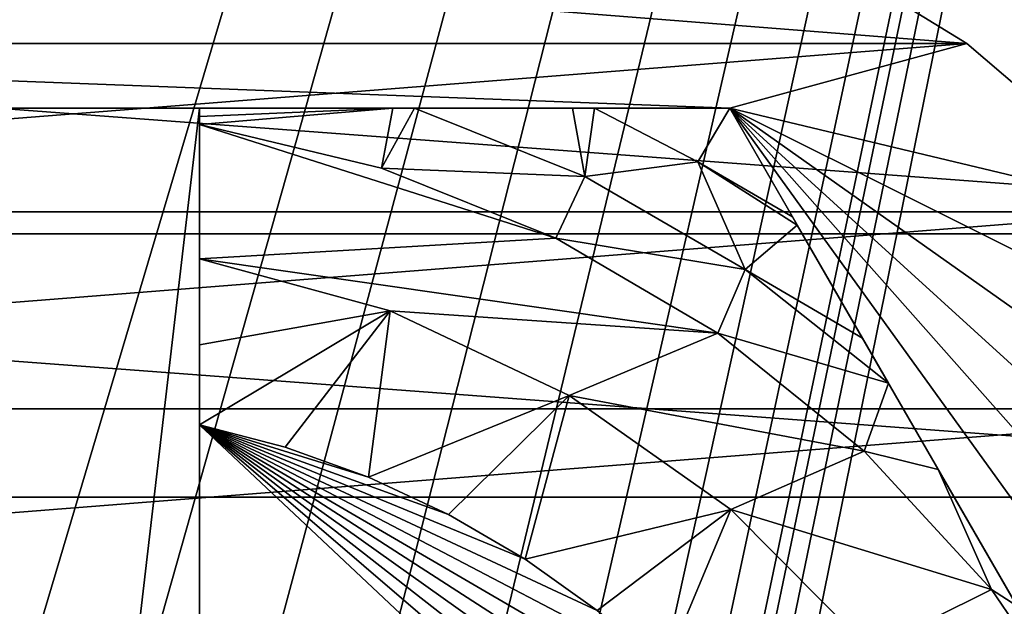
# Model space of a CAD drawing. Header units: inches. Extents: x -9.1 to 9.1, y 0 to 18.8.
# Tile 489 of 565: x 8.6279 to 8.7489, y 9.8211 to 9.8931. Entities that reach past the tile are written whole.
import ezdxf

# ---------------------------------------------------------------- set-up
doc = ezdxf.new("R2010")
doc.units = ezdxf.units.IN
doc.header["$LTSCALE"] = 65.185185
doc.header["$MEASUREMENT"] = 0
for name, color, linetype in [('209', 7, 'CONTINUOUS'), ('26', 7, 'CONTINUOUS'), ('30', 7, 'CONTINUOUS'), ('399', 7, 'CONTINUOUS'), ('400', 7, 'CONTINUOUS'), ('401', 7, 'CONTINUOUS'), ('403', 7, 'CONTINUOUS'), ('407', 7, 'CONTINUOUS'), ('408', 7, 'CONTINUOUS'), ('410', 7, 'CONTINUOUS'), ('411', 7, 'CONTINUOUS'), ('414', 7, 'CONTINUOUS'), ('416', 7, 'CONTINUOUS'), ('438', 7, 'CONTINUOUS')]:
    doc.layers.add(name, color=color, linetype=linetype)

msp = doc.modelspace()

# ---------------------------------------------------------------- linework, layer by layer
at = {"layer": '209', "color": 252, "linetype": 'Continuous', "true_color": 0x969696}
for points in [[(8.44174, 9.89604, 6.407), (8.83156, 9.86683, 6.407), (8.41844, 9.86683, 6.407), (8.44174, 9.89604, 6.407)], [(8.80826, 9.89604, 6.407), (8.83156, 9.86683, 6.407), (8.44174, 9.89604, 6.407), (8.80826, 9.89604, 6.407)], [(8.41844, 9.86683, 6.407), (8.85024, 9.83447, 6.407), (8.39976, 9.83447, 6.407), (8.41844, 9.86683, 6.407)], [(8.83156, 9.86683, 6.407), (8.85024, 9.83447, 6.407), (8.41844, 9.86683, 6.407), (8.83156, 9.86683, 6.407)], [(8.85024, 9.83447, 6.407), (8.86389, 9.79969, 6.407), (8.39976, 9.83447, 6.407), (8.85024, 9.83447, 6.407)], [(8.39976, 9.83447, 6.407), (8.86389, 9.79969, 6.407), (8.625, 9.8007, 6.407), (8.39976, 9.83447, 6.407)]]:
    msp.add_3dface(points, dxfattribs=at)
at = {"layer": '26', "color": 253, "linetype": 'Continuous', "true_color": 0xaab4c3}
for points in [[(8.61037, 9.2502, 6.625), (8.932, 10.83264, 6.625), (8.61307, 9.286, 6.625), (8.61037, 9.2502, 6.625)], [(8.932, 10.83264, 6.625), (8.61037, 9.2502, 6.625), (8.625, 8.9207, 6.625), (8.932, 10.83264, 6.625)], [(8.61307, 9.286, 6.625), (8.932, 10.83264, 6.625), (8.69827, 9.71143, 6.625), (8.61307, 9.286, 6.625)], [(8.932, 10.83264, 6.625), (8.62832, 10.14151, 6.625), (8.625, 9.8007, 6.625), (8.932, 10.83264, 6.625)], [(8.63957, 8.91927, 6.625), (8.932, 10.83264, 6.625), (8.625, 8.9207, 6.625), (8.63957, 8.91927, 6.625)], [(8.63957, 9.79927, 6.625), (8.932, 10.83264, 6.625), (8.625, 9.8007, 6.625), (8.63957, 9.79927, 6.625)], [(8.65359, 8.91502, 6.625), (8.932, 10.83264, 6.625), (8.63957, 8.91927, 6.625), (8.65359, 8.91502, 6.625)], [(8.65359, 9.79502, 6.625), (8.932, 10.83264, 6.625), (8.63957, 9.79927, 6.625), (8.65359, 9.79502, 6.625)], [(8.6665, 8.90811, 6.625), (8.932, 10.83264, 6.625), (8.65359, 8.91502, 6.625), (8.6665, 8.90811, 6.625)], [(8.6665, 9.78811, 6.625), (8.932, 10.83264, 6.625), (8.65359, 9.79502, 6.625), (8.6665, 9.78811, 6.625)], [(8.67192, 8.30586, 6.625), (8.932, 10.83264, 6.625), (8.65374, 8.36944, 6.625), (8.67192, 8.30586, 6.625)], [(8.65374, 8.36944, 6.625), (8.932, 10.83264, 6.625), (8.69827, 8.83143, 6.625), (8.65374, 8.36944, 6.625)], [(8.67782, 8.89882, 6.625), (8.932, 10.83264, 6.625), (8.6665, 8.90811, 6.625), (8.67782, 8.89882, 6.625)], [(8.67782, 9.77882, 6.625), (8.932, 10.83264, 6.625), (8.6665, 9.78811, 6.625), (8.67782, 9.77882, 6.625)], [(8.77695, 7.83703, 6.625), (8.932, 10.83264, 6.625), (8.67192, 8.30586, 6.625), (8.77695, 7.83703, 6.625)], [(8.68711, 8.8875, 6.625), (8.932, 10.83264, 6.625), (8.67782, 8.89882, 6.625), (8.68711, 8.8875, 6.625)], [(8.68711, 9.7675, 6.625), (8.932, 10.83264, 6.625), (8.67782, 9.77882, 6.625), (8.68711, 9.7675, 6.625)], [(8.69402, 8.87459, 6.625), (8.932, 10.83264, 6.625), (8.68711, 8.8875, 6.625), (8.69402, 8.87459, 6.625)], [(8.69402, 9.75459, 6.625), (8.932, 10.83264, 6.625), (8.68711, 9.7675, 6.625), (8.69402, 9.75459, 6.625)], [(8.69827, 8.86057, 6.625), (8.932, 10.83264, 6.625), (8.69402, 8.87459, 6.625), (8.69827, 8.86057, 6.625)], [(8.69827, 9.74057, 6.625), (8.932, 10.83264, 6.625), (8.69402, 9.75459, 6.625), (8.69827, 9.74057, 6.625)], [(8.69827, 8.83143, 6.625), (8.932, 10.83264, 6.625), (8.6997, 8.846, 6.625), (8.69827, 8.83143, 6.625)], [(8.6997, 8.846, 6.625), (8.932, 10.83264, 6.625), (8.69827, 8.86057, 6.625), (8.6997, 8.846, 6.625)], [(8.69827, 9.71143, 6.625), (8.932, 10.83264, 6.625), (8.6997, 9.726, 6.625), (8.69827, 9.71143, 6.625)], [(8.6997, 9.726, 6.625), (8.932, 10.83264, 6.625), (8.69827, 9.74057, 6.625), (8.6997, 9.726, 6.625)], [(8.62832, 10.14151, 6.625), (8.59599, 10.08382, 6.625), (8.625, 9.8007, 6.625), (8.62832, 10.14151, 6.625)]]:
    msp.add_3dface(points, dxfattribs=at)
at = {"layer": '30', "color": 253, "linetype": 'Continuous', "true_color": 0xaab4c3}
for points in [[(8.67192, 10.26614, 6.532), (8.77695, 10.73497, 6.532), (8.85024, 9.83447, 6.532), (8.67192, 10.26614, 6.532)], [(8.65374, 10.20256, 6.532), (8.67192, 10.26614, 6.532), (8.85024, 9.83447, 6.532), (8.65374, 10.20256, 6.532)], [(8.62832, 10.14151, 6.532), (8.65374, 10.20256, 6.532), (8.83156, 9.86683, 6.532), (8.62832, 10.14151, 6.532)], [(8.83156, 9.86683, 6.532), (8.65374, 10.20256, 6.532), (8.85024, 9.83447, 6.532), (8.83156, 9.86683, 6.532)], [(8.80826, 9.89604, 6.532), (8.62832, 10.14151, 6.532), (8.83156, 9.86683, 6.532), (8.80826, 9.89604, 6.532)]]:
    msp.add_3dface(points, dxfattribs=at)
at = {"layer": '399', "color": 252, "linetype": 'Continuous', "true_color": 0x969696}
for points in [[(8.53284, 9.90687, 6.319), (8.50568, 9.89023, 6.319), (8.71716, 9.90687, 6.319), (8.53284, 9.90687, 6.319)], [(8.71716, 9.90687, 6.319), (8.50568, 9.89023, 6.319), (8.74432, 9.89023, 6.319), (8.71716, 9.90687, 6.319)], [(8.50568, 9.89023, 6.319), (8.48146, 9.86954, 6.319), (8.74432, 9.89023, 6.319), (8.50568, 9.89023, 6.319)], [(8.74432, 9.89023, 6.319), (8.48146, 9.86954, 6.319), (8.76854, 9.86954, 6.319), (8.74432, 9.89023, 6.319)], [(8.48146, 9.86954, 6.319), (8.46077, 9.84532, 6.319), (8.76854, 9.86954, 6.319), (8.48146, 9.86954, 6.319)], [(8.76854, 9.86954, 6.319), (8.46077, 9.84532, 6.319), (8.78923, 9.84532, 6.319), (8.76854, 9.86954, 6.319)], [(8.46077, 9.84532, 6.319), (8.44413, 9.81816, 6.319), (8.78923, 9.84532, 6.319), (8.46077, 9.84532, 6.319)], [(8.78923, 9.84532, 6.319), (8.44413, 9.81816, 6.319), (8.80587, 9.81816, 6.319), (8.78923, 9.84532, 6.319)]]:
    msp.add_3dface(points, dxfattribs=at)
at = {"layer": '400', "color": 252, "linetype": 'Continuous', "true_color": 0x969696}
for points in [[(8.53284, 9.90687, 6.294), (8.74432, 9.89023, 6.294), (8.50568, 9.89023, 6.294), (8.53284, 9.90687, 6.294)], [(8.71716, 9.90687, 6.294), (8.74432, 9.89023, 6.294), (8.53284, 9.90687, 6.294), (8.71716, 9.90687, 6.294)], [(8.50568, 9.89023, 6.294), (8.74432, 9.89023, 6.294), (8.71521, 9.88225, 6.294), (8.50568, 9.89023, 6.294)], [(8.53479, 9.88225, 6.294), (8.50568, 9.89023, 6.294), (8.71521, 9.88225, 6.294), (8.53479, 9.88225, 6.294)], [(8.74432, 9.89023, 6.294), (8.76854, 9.86954, 6.294), (8.71521, 9.88225, 6.294), (8.74432, 9.89023, 6.294)], [(8.8255, 9.75776, 6.294), (8.828, 9.726, 6.294), (8.71521, 9.88225, 6.294), (8.8255, 9.75776, 6.294)], [(8.71521, 9.88225, 6.294), (8.828, 9.726, 6.294), (8.80542, 9.726, 6.294), (8.71521, 9.88225, 6.294)], [(8.81806, 9.78873, 6.294), (8.8255, 9.75776, 6.294), (8.71521, 9.88225, 6.294), (8.81806, 9.78873, 6.294)], [(8.80587, 9.81816, 6.294), (8.81806, 9.78873, 6.294), (8.71521, 9.88225, 6.294), (8.80587, 9.81816, 6.294)], [(8.78923, 9.84532, 6.294), (8.80587, 9.81816, 6.294), (8.71521, 9.88225, 6.294), (8.78923, 9.84532, 6.294)], [(8.76854, 9.86954, 6.294), (8.78923, 9.84532, 6.294), (8.71521, 9.88225, 6.294), (8.76854, 9.86954, 6.294)]]:
    msp.add_3dface(points, dxfattribs=at)
at = {"layer": '401', "color": 252, "linetype": 'Continuous', "true_color": 0x969696}
for points in [[(8.71716, 9.90687, 6.319), (8.74432, 9.89023, 6.319), (8.71716, 9.90687, 6.294), (8.71716, 9.90687, 6.319)], [(8.74432, 9.89023, 6.319), (8.74432, 9.89023, 6.294), (8.71716, 9.90687, 6.294), (8.74432, 9.89023, 6.319)], [(8.74432, 9.89023, 6.319), (8.76854, 9.86954, 6.319), (8.74432, 9.89023, 6.294), (8.74432, 9.89023, 6.319)], [(8.76854, 9.86954, 6.319), (8.76854, 9.86954, 6.294), (8.74432, 9.89023, 6.294), (8.76854, 9.86954, 6.319)]]:
    msp.add_3dface(points, dxfattribs=at)
at = {"layer": '403', "color": 252, "linetype": 'Continuous', "true_color": 0x969696}
for points in [[(8.67237, 9.8749, 6.194), (8.69381, 9.86628, 6.194), (8.65, 9.88024, 6.194), (8.67237, 9.8749, 6.194)], [(8.65, 9.88024, 6.194), (8.69381, 9.86628, 6.194), (8.65, 9.86375, 6.194), (8.65, 9.88024, 6.194)], [(8.69381, 9.86628, 6.194), (8.71373, 9.85461, 6.194), (8.65, 9.86375, 6.194), (8.69381, 9.86628, 6.194)], [(8.65, 9.86375, 6.194), (8.71373, 9.85461, 6.194), (8.67346, 9.85735, 6.194), (8.65, 9.86375, 6.194)], [(8.67346, 9.85735, 6.194), (8.71373, 9.85461, 6.194), (8.69545, 9.84698, 6.194), (8.67346, 9.85735, 6.194)], [(8.71373, 9.85461, 6.194), (8.73172, 9.84013, 6.194), (8.69545, 9.84698, 6.194), (8.71373, 9.85461, 6.194)], [(8.69545, 9.84698, 6.194), (8.73172, 9.84013, 6.194), (8.71533, 9.83296, 6.194), (8.69545, 9.84698, 6.194)], [(8.73172, 9.84013, 6.194), (8.74738, 9.82314, 6.194), (8.71533, 9.83296, 6.194), (8.73172, 9.84013, 6.194)], [(8.71533, 9.83296, 6.194), (8.74738, 9.82314, 6.194), (8.73247, 9.81572, 6.194), (8.71533, 9.83296, 6.194)], [(8.74738, 9.82314, 6.194), (8.76032, 9.80413, 6.194), (8.73247, 9.81572, 6.194), (8.74738, 9.82314, 6.194)]]:
    msp.add_3dface(points, dxfattribs=at)
at = {"layer": '407', "color": 252, "linetype": 'Continuous', "true_color": 0x969696}
for points in [[(8.53479, 9.88225, 6.294), (8.71521, 9.88225, 6.294), (8.6, 9.88225, 6.254), (8.53479, 9.88225, 6.294)], [(8.6, 9.88225, 6.254), (8.71521, 9.88225, 6.294), (8.65, 9.88225, 6.254), (8.6, 9.88225, 6.254)], [(8.65, 9.88225, 6.254), (8.71521, 9.88225, 6.294), (8.65, 9.88225, 6.19404), (8.65, 9.88225, 6.254)], [(8.65, 9.88225, 6.19404), (8.71521, 9.88225, 6.294), (8.67376, 9.88225, 6.19455), (8.65, 9.88225, 6.19404)], [(8.67376, 9.88225, 6.19455), (8.71521, 9.88225, 6.294), (8.67646, 9.88225, 6.19469), (8.67376, 9.88225, 6.19455)], [(8.67646, 9.88225, 6.19469), (8.71521, 9.88225, 6.294), (8.69585, 9.88225, 6.1964), (8.67646, 9.88225, 6.19469)], [(8.69585, 9.88225, 6.1964), (8.71521, 9.88225, 6.294), (8.69856, 9.88225, 6.19678), (8.69585, 9.88225, 6.1964)], [(8.71521, 9.88225, 6.294), (8.71521, 9.88225, 6.20023), (8.69856, 9.88225, 6.19678), (8.71521, 9.88225, 6.294)]]:
    msp.add_3dface(points, dxfattribs=at)
at = {"layer": '408', "color": 252, "linetype": 'Continuous', "true_color": 0x969696}
for points in [[(8.71521, 9.88225, 6.294), (8.80542, 9.726, 6.294), (8.71521, 9.88225, 6.20023), (8.71521, 9.88225, 6.294)], [(8.71521, 9.88225, 6.20023), (8.80542, 9.726, 6.294), (8.7229, 9.86893, 6.19698), (8.71521, 9.88225, 6.20023)], [(8.7229, 9.86893, 6.19698), (8.80542, 9.726, 6.294), (8.7235, 9.86789, 6.19679), (8.7229, 9.86893, 6.19698)], [(8.7235, 9.86789, 6.19679), (8.80542, 9.726, 6.294), (8.73152, 9.85399, 6.19507), (8.7235, 9.86789, 6.19679)], [(8.73152, 9.85399, 6.19507), (8.80542, 9.726, 6.294), (8.73471, 9.84848, 6.19467), (8.73152, 9.85399, 6.19507)], [(8.73471, 9.84848, 6.19467), (8.80542, 9.726, 6.294), (8.74083, 9.83788, 6.19423), (8.73471, 9.84848, 6.19467)], [(8.74083, 9.83788, 6.19423), (8.80542, 9.726, 6.294), (8.7505, 9.82112, 6.19402), (8.74083, 9.83788, 6.19423)]]:
    msp.add_3dface(points, dxfattribs=at)
at = {"layer": '410', "color": 252, "linetype": 'Continuous', "true_color": 0x969696}
for points in [[(8.6, 9.88225, 6.254), (8.65, 9.88225, 6.254), (8.63896, 9.78746, 6.254), (8.6, 9.88225, 6.254)], [(8.61104, 9.78746, 6.254), (8.6, 9.88225, 6.254), (8.63896, 9.78746, 6.254), (8.61104, 9.78746, 6.254)], [(8.63896, 9.78746, 6.254), (8.65, 9.88225, 6.254), (8.65, 9.74298, 6.254), (8.63896, 9.78746, 6.254)]]:
    msp.add_3dface(points, dxfattribs=at)
at = {"layer": '411', "color": 252, "linetype": 'Continuous', "true_color": 0x969696}
for points in [[(8.65, 9.88024, 6.194), (8.65, 9.86375, 6.194), (8.65, 9.88225, 6.254), (8.65, 9.88024, 6.194)], [(8.65, 9.88024, 6.194), (8.65, 9.88225, 6.254), (8.65, 9.88124, 6.19401), (8.65, 9.88024, 6.194)], [(8.65, 9.88225, 6.254), (8.65, 9.86375, 6.194), (8.65, 9.85319, 6.20437), (8.65, 9.88225, 6.254)], [(8.65, 9.88225, 6.254), (8.65, 9.88225, 6.19404), (8.65, 9.88124, 6.19401), (8.65, 9.88225, 6.254)], [(8.65, 9.74298, 6.254), (8.65, 9.88225, 6.254), (8.65, 9.75061, 6.214), (8.65, 9.74298, 6.254)], [(8.65, 9.75061, 6.214), (8.65, 9.88225, 6.254), (8.65, 9.84337, 6.214), (8.65, 9.75061, 6.214)], [(8.65, 9.84337, 6.214), (8.65, 9.88225, 6.254), (8.65, 9.85319, 6.20437), (8.65, 9.84337, 6.214)]]:
    msp.add_3dface(points, dxfattribs=at)
at = {"layer": '414', "color": 252, "linetype": 'Continuous', "true_color": 0x969696}
for points in [[(8.65, 9.75061, 6.214), (8.65, 9.84337, 6.214), (8.74058, 9.75826, 6.214), (8.65, 9.75061, 6.214)], [(8.74058, 9.75826, 6.214), (8.65, 9.84337, 6.214), (8.73718, 9.7686, 6.214), (8.74058, 9.75826, 6.214)], [(8.73718, 9.7686, 6.214), (8.65, 9.84337, 6.214), (8.73286, 9.77859, 6.214), (8.73718, 9.7686, 6.214)], [(8.73286, 9.77859, 6.214), (8.65, 9.84337, 6.214), (8.72765, 9.78815, 6.214), (8.73286, 9.77859, 6.214)], [(8.72765, 9.78815, 6.214), (8.65, 9.84337, 6.214), (8.7216, 9.79719, 6.214), (8.72765, 9.78815, 6.214)], [(8.7216, 9.79719, 6.214), (8.65, 9.84337, 6.214), (8.71475, 9.80565, 6.214), (8.7216, 9.79719, 6.214)], [(8.71475, 9.80565, 6.214), (8.65, 9.84337, 6.214), (8.70717, 9.81345, 6.214), (8.71475, 9.80565, 6.214)], [(8.70717, 9.81345, 6.214), (8.65, 9.84337, 6.214), (8.69891, 9.82054, 6.214), (8.70717, 9.81345, 6.214)], [(8.69891, 9.82054, 6.214), (8.65, 9.84337, 6.214), (8.69004, 9.82685, 6.214), (8.69891, 9.82054, 6.214)], [(8.69004, 9.82685, 6.214), (8.65, 9.84337, 6.214), (8.68063, 9.83233, 6.214), (8.69004, 9.82685, 6.214)], [(8.68063, 9.83233, 6.214), (8.65, 9.84337, 6.214), (8.67077, 9.83693, 6.214), (8.68063, 9.83233, 6.214)], [(8.67077, 9.83693, 6.214), (8.65, 9.84337, 6.214), (8.66053, 9.84062, 6.214), (8.67077, 9.83693, 6.214)]]:
    msp.add_3dface(points, dxfattribs=at)
at = {"layer": '416', "color": 252, "linetype": 'Continuous', "true_color": 0x969696}
for points in [[(8.67237, 9.8749, 6.194), (8.65, 9.88024, 6.194), (8.67376, 9.88225, 6.19455), (8.67237, 9.8749, 6.194)], [(8.67376, 9.88225, 6.19455), (8.65, 9.88024, 6.194), (8.65, 9.88124, 6.19401), (8.67376, 9.88225, 6.19455)], [(8.65, 9.88225, 6.19404), (8.67376, 9.88225, 6.19455), (8.65, 9.88124, 6.19401), (8.65, 9.88225, 6.19404)], [(8.67237, 9.8749, 6.194), (8.67376, 9.88225, 6.19455), (8.67646, 9.88225, 6.19469), (8.67237, 9.8749, 6.194)], [(8.67237, 9.8749, 6.194), (8.67646, 9.88225, 6.19469), (8.69739, 9.87385, 6.19471), (8.67237, 9.8749, 6.194)], [(8.67646, 9.88225, 6.19469), (8.69585, 9.88225, 6.1964), (8.69739, 9.87385, 6.19471), (8.67646, 9.88225, 6.19469)], [(8.69585, 9.88225, 6.1964), (8.69856, 9.88225, 6.19678), (8.69739, 9.87385, 6.19471), (8.69585, 9.88225, 6.1964)], [(8.69739, 9.87385, 6.19471), (8.69856, 9.88225, 6.19678), (8.71129, 9.87567, 6.19681), (8.69739, 9.87385, 6.19471)], [(8.69856, 9.88225, 6.19678), (8.71521, 9.88225, 6.20023), (8.71129, 9.87567, 6.19681), (8.69856, 9.88225, 6.19678)], [(8.71521, 9.88225, 6.20023), (8.7229, 9.86893, 6.19698), (8.71129, 9.87567, 6.19681), (8.71521, 9.88225, 6.20023)], [(8.71709, 9.86245, 6.19471), (8.69739, 9.87385, 6.19471), (8.71129, 9.87567, 6.19681), (8.71709, 9.86245, 6.19471)], [(8.7229, 9.86893, 6.19698), (8.7235, 9.86789, 6.19679), (8.71129, 9.87567, 6.19681), (8.7229, 9.86893, 6.19698)], [(8.7235, 9.86789, 6.19679), (8.71709, 9.86245, 6.19471), (8.71129, 9.87567, 6.19681), (8.7235, 9.86789, 6.19679)], [(8.69381, 9.86628, 6.194), (8.67237, 9.8749, 6.194), (8.69739, 9.87385, 6.19471), (8.69381, 9.86628, 6.194)], [(8.71709, 9.86245, 6.19471), (8.69381, 9.86628, 6.194), (8.69739, 9.87385, 6.19471), (8.71709, 9.86245, 6.19471)], [(8.7235, 9.86789, 6.19679), (8.73152, 9.85399, 6.19507), (8.71709, 9.86245, 6.19471), (8.7235, 9.86789, 6.19679)], [(8.71373, 9.85461, 6.194), (8.69381, 9.86628, 6.194), (8.71709, 9.86245, 6.19471), (8.71373, 9.85461, 6.194)], [(8.73471, 9.84848, 6.19467), (8.71373, 9.85461, 6.194), (8.71709, 9.86245, 6.19471), (8.73471, 9.84848, 6.19467)], [(8.73152, 9.85399, 6.19507), (8.73471, 9.84848, 6.19467), (8.71709, 9.86245, 6.19471), (8.73152, 9.85399, 6.19507)], [(8.73172, 9.84013, 6.194), (8.71373, 9.85461, 6.194), (8.73471, 9.84848, 6.19467), (8.73172, 9.84013, 6.194)], [(8.73172, 9.84013, 6.194), (8.73471, 9.84848, 6.19467), (8.74083, 9.83788, 6.19423), (8.73172, 9.84013, 6.194)], [(8.74738, 9.82314, 6.194), (8.73172, 9.84013, 6.194), (8.74083, 9.83788, 6.19423), (8.74738, 9.82314, 6.194)], [(8.74738, 9.82314, 6.194), (8.74083, 9.83788, 6.19423), (8.7505, 9.82112, 6.19402), (8.74738, 9.82314, 6.194)], [(8.76032, 9.80413, 6.194), (8.74738, 9.82314, 6.194), (8.7505, 9.82112, 6.19402), (8.76032, 9.80413, 6.194)]]:
    msp.add_3dface(points, dxfattribs=at)
at = {"layer": '438', "color": 252, "linetype": 'Continuous', "true_color": 0x969696}
for points in [[(8.65, 9.86375, 6.194), (8.67346, 9.85735, 6.194), (8.65, 9.85319, 6.20437), (8.65, 9.86375, 6.194)], [(8.67346, 9.85735, 6.194), (8.65, 9.84337, 6.214), (8.65, 9.85319, 6.20437), (8.67346, 9.85735, 6.194)], [(8.65, 9.84337, 6.214), (8.67346, 9.85735, 6.194), (8.66053, 9.84062, 6.214), (8.65, 9.84337, 6.214)], [(8.67346, 9.85735, 6.194), (8.67077, 9.83693, 6.214), (8.66053, 9.84062, 6.214), (8.67346, 9.85735, 6.194)], [(8.67346, 9.85735, 6.194), (8.69545, 9.84698, 6.194), (8.67077, 9.83693, 6.214), (8.67346, 9.85735, 6.194)], [(8.69545, 9.84698, 6.194), (8.68063, 9.83233, 6.214), (8.67077, 9.83693, 6.214), (8.69545, 9.84698, 6.194)], [(8.69545, 9.84698, 6.194), (8.69004, 9.82685, 6.214), (8.68063, 9.83233, 6.214), (8.69545, 9.84698, 6.194)], [(8.69545, 9.84698, 6.194), (8.71533, 9.83296, 6.194), (8.69004, 9.82685, 6.214), (8.69545, 9.84698, 6.194)], [(8.71533, 9.83296, 6.194), (8.69891, 9.82054, 6.214), (8.69004, 9.82685, 6.214), (8.71533, 9.83296, 6.194)], [(8.71533, 9.83296, 6.194), (8.70717, 9.81345, 6.214), (8.69891, 9.82054, 6.214), (8.71533, 9.83296, 6.194)], [(8.71533, 9.83296, 6.194), (8.73247, 9.81572, 6.194), (8.70717, 9.81345, 6.214), (8.71533, 9.83296, 6.194)]]:
    msp.add_3dface(points, dxfattribs=at)

doc.saveas('drawing.dxf')
